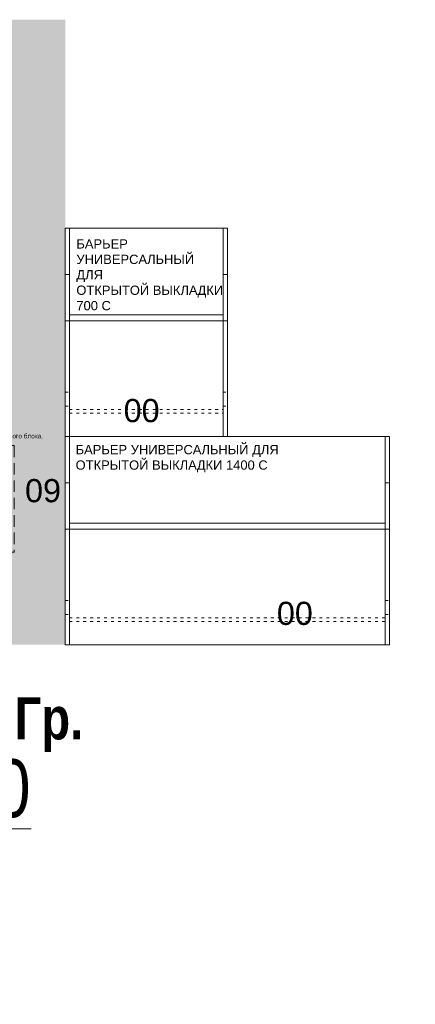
# Model space of a CAD drawing. Header units: millimetres. Extents: x -692150 to 2662533, y -92609 to 65084.
# Tile 654 of 656: x -31498 to -29790, y 49450 to 53703. Entities that reach past the tile are written whole.
import ezdxf
from ezdxf import colors
from ezdxf.entities.mleader import LeaderData, LeaderLine
from ezdxf.math import Vec2, Vec3

# ---------------------------------------------------------------- set-up
doc = ezdxf.new("R2010")
doc.units = ezdxf.units.MM
doc.linetypes.add('( Hidden )', pattern=[0.375, 0.25, -0.125])
doc.linetypes.add('ACAD_ISO03W100', pattern=[30, 12, -18])
doc.layers.get('Defpoints').update_dxf_attribs({"color": 30})
doc.layers.add('00_АР_Номер мебели', color=1, linetype='Continuous', lineweight=13, plot=False)
doc.layers.add('11_АР_Номер мебели', color=1, linetype='Continuous', lineweight=13, plot=False)
for name, color, linetype, lineweight in [('06_АР_Мебель', 4, 'Continuous', 9), ('17_АР_Текст', 235, 'Continuous', 0), ('21_АР_Штриховка', 47, 'Continuous', 5)]:
    doc.layers.add(name, color=color, linetype=linetype, lineweight=lineweight)
doc.layers.add('09_АР_Мебель', color=7, linetype='Continuous', lineweight=9, true_color=0x000000)
doc.layers.add('1. ПОДЛОЖКА', color=7, linetype='Continuous', lineweight=0, true_color=0x9b9292)
doc.styles.add('_ТЕКСТОВЫЙ', font='arial.ttf', dxfattribs={"width": 0.8})
doc.styles.get("Standard").update_dxf_attribs({"font": 'arial.ttf'})

# ---------------------------------------------------------------- blocks, each defined once
blk = doc.blocks.new('_Dot')
at = {"color": 0, "linetype": 'ByBlock', "lineweight": -2}
blk.add_line((-0.5, 0), (-1, 0), dxfattribs=at)
at = {"color": 0, "linetype": 'ByBlock', "const_width": 0.5}
blk.add_lwpolyline([(-0.25, 0, 1), (0.25, 0, 1)], format="xyb", close=True, dxfattribs=at)
blk = doc.blocks.new('Подставка для системного блока')
at = {"layer": '06_АР_Мебель', "color": 4, "linetype": '( Hidden )', "ltscale": 200}
blk.add_lwpolyline([(260, 460), (260, 0), (0, 0), (0, 460)], close=True, dxfattribs=at)
at = {"flags": 1}
for tag, p in [('КОД_ОБОРУДОВАНИЯ', (-424, 397.7)), ('ДОП_ИНФОРМАЦИЯ', (-424, 345.5)), ('ДОГОВОР', (-421.6, 290.1))]:
    blk.add_attdef(tag, p, '', height=25, dxfattribs=at)
at = {"layer": '00_АР_Номер мебели'}
blk.add_attdef('Номер', (306.3, 215.7), '', height=100, dxfattribs=at)
at = {"layer": '06_АР_Мебель', "insert": (-55, 511.6), "char_height": 20, "width": 456.127, "attachment_point": 1}
blk.add_mtext('Подставка для системного блока. ', dxfattribs=at)
blk = doc.blocks.new('*U1378')
blk.add_blockref('Подставка для системного блока', (920, 400)).add_auto_attribs({'Номер': '09'})
blk = doc.blocks.new('Барьер универсальный для открытой выкладки 1400 С')
at = {"layer": '09_АР_Мебель', "linetype": 'Continuous'}
for p, q in [((0, 0), (0, -900)), ((1400, 0), (0, 0)), ((18, 0), (18, -900)), ((1382, -900), (1382, 0)), ((1400, -900), (1400, 0)), ((18, -375), (1382, -375)), ((18, -400), (1382, -400)), ((0, -900), (1400, -900))]:
    blk.add_line(p, q, dxfattribs=at)
at = {"layer": '09_АР_Мебель', "linetype": 'ACAD_ISO03W100'}
for p, q in [((0, -709.3), (18, -709.3)), ((1382, -709.3), (1400, -709.3)), ((0, -769.3), (18, -769.3)), ((18, -784), (1382, -784)), ((18, -800), (1382, -800)), ((1382, -769.3), (1400, -769.3))]:
    blk.add_line(p, q, dxfattribs=at)
at = {"layer": '09_АР_Мебель', "linetype": 'Continuous'}
blk.add_lwpolyline([(18, -400), (0, -400), (0, -200), (18, -200)], dxfattribs=at)
at = {"layer": '09_АР_Мебель'}
blk.add_lwpolyline([(1382, -400), (1400, -400), (1400, -200), (1382, -200), (1382, -400)], dxfattribs=at)
at = {"flags": 1}
for tag, p in [('КОД_ОБОРУДОВАНИЯ', (7.7, 111.4)), ('ДОП_ИНФОРМАЦИЯ', (7.7, 59.2)), ('ДОГОВОР', (12.8, 9.2))]:
    blk.add_attdef(tag, p, '', height=25, dxfattribs=at)
at = {"layer": '09_АР_Мебель', "insert": (44.7, -37), "char_height": 40, "attachment_point": 1}
blk.add_mtext_dynamic_manual_height_columns('{\\C7;БАРЬЕР УНИВЕРСАЛЬНЫЙ ДЛЯ\\PОТКРЫТОЙ ВЫКЛАДКИ 1400 C}', width=1463.237, gutter_width=12.5, heights=[0], dxfattribs=at)
at = {"layer": '11_АР_Номер мебели', "flags": 4}
blk.add_attdef('Номер', (913.8, -814.2), '', height=100, dxfattribs=at)
blk = doc.blocks.new('*U255')
at = {"layer": '1. ПОДЛОЖКА'}
blk.add_lwpolyline([(-62970.3, 53466.7), (-64370.3, 53466.7), (-64370.3, 52566.7), (-62970.3, 52566.7)], close=True, dxfattribs=at)
ref = blk.add_blockref('Барьер универсальный для открытой выкладки 1400 С', (-64370.3, 53466.7))
ref.add_attrib('Номер', '00', (-63456.5, 52652.5), dxfattribs={"layer": '11_АР_Номер мебели', "height": 100})
blk = doc.blocks.new('Барьер универсальный для открытой выкладки 700 С')
at = {"layer": '09_АР_Мебель', "linetype": 'Continuous'}
for p, q in [((0, 0), (0, -900)), ((700, 0), (0, 0)), ((18, 0), (18, -900)), ((682, -900), (682, 0)), ((700, -900), (700, 0)), ((18, -375), (682, -375)), ((18, -400), (682, -400)), ((0, -900), (700, -900))]:
    blk.add_line(p, q, dxfattribs=at)
at = {"layer": '09_АР_Мебель', "linetype": 'ACAD_ISO03W100'}
for p, q in [((0, -709.3), (18, -709.3)), ((682, -709.3), (700, -709.3)), ((0, -769.3), (18, -769.3)), ((18, -784), (682, -784)), ((18, -800), (682, -800)), ((682, -769.3), (700, -769.3))]:
    blk.add_line(p, q, dxfattribs=at)
at = {"layer": '09_АР_Мебель'}
for points in [[(2, -400), (18, -400), (18, -200), (0, -200), (0, -400)], [(698, -400), (682, -400), (682, -200), (700, -200), (700, -400)]]:
    blk.add_lwpolyline(points, dxfattribs=at)
at = {"flags": 1}
for tag, p in [('КОД_ОБОРУДОВАНИЯ', (7.7, 111.4)), ('ДОП_ИНФОРМАЦИЯ', (7.7, 59.2)), ('ДОГОВОР', (12.8, 9.2))]:
    blk.add_attdef(tag, p, '', height=25, dxfattribs=at)
at = {"layer": '09_АР_Мебель', "insert": (47.9, -355.7), "char_height": 40, "attachment_point": 7}
blk.add_mtext_dynamic_manual_height_columns('{\\C7;БАРЬЕР УНИВЕРСАЛЬНЫЙ ДЛЯ\\PОТКРЫТОЙ ВЫКЛАДКИ 700 C}', width=634.133, gutter_width=12.5, heights=[0], dxfattribs=at)
at = {"layer": '11_АР_Номер мебели', "flags": 4}
blk.add_attdef('Номер', (252.1, -838.3), '', height=100, dxfattribs=at)
blk = doc.blocks.new('*U256')
at = {"layer": '1. ПОДЛОЖКА'}
blk.add_lwpolyline([(-63670.3, 53466.7), (-64370.3, 53466.7), (-64370.3, 52566.7), (-63670.3, 52566.7)], close=True, dxfattribs=at)
ref = blk.add_blockref('Барьер универсальный для открытой выкладки 700 С', (-64370.3, 53466.7))
ref.add_attrib('Номер', '00', (-64118.2, 52628.4), dxfattribs={"layer": '11_АР_Номер мебели', "height": 100})

msp = doc.modelspace()

# ---------------------------------------------------------------- hatches: boundary and pattern name
at = {"layer": '21_АР_Штриховка', "lineweight": 0}
h = msp.add_hatch(color=32, dxfattribs=at)
h.dxf.hatch_style = 1
h.paths.add_polyline_path([(-31301.2, 53702.7), (-33901.2, 53702.7), (-33901.2, 51002.7), (-31301.2, 51002.7)])

# ---------------------------------------------------------------- block references
for name, p in [('*U1378', (-32701.2, 51002.7)), ('*U256', (33069.1, -664.1)), ('*U255', (33069.1, -1564.1))]:
    msp.add_blockref(name, p)

# ---------------------------------------------------------------- texts
at = {"layer": 'Defpoints', "lineweight": 35, "insert": (-31519.8, 50775.9), "char_height": 230, "attachment_point": 1, "style": '_ТЕКСТОВЫЙ'}
msp.add_mtext_dynamic_manual_height_columns('{\\fArial|b1|i0|c204|p34;\\H0.79167x;\\C2;Гр.}', width=968.994, gutter_width=12.5, heights=[0], dxfattribs=at)

# ---------------------------------------------------------------- leaders
at = {"layer": '17_АР_Текст', "lineweight": 18}
ml = msp.add_multileader_mtext('Standard', dxfattribs=at)
ml.set_content('Добор мебельный 200/400/600Хh1200 мм', color=256, style='_ТЕКСТОВЫЙ')
ml.set_leader_properties(lineweight=0)
ml.set_arrow_properties(name='DOT')
ml.build(insert=Vec2(0, 0))
ml.multileader.update_dxf_attribs({"text_left_attachment_type": 6, "text_right_attachment_type": 6, "dogleg_length": 0.36, "arrow_head_size": 50, "scale": 100})
ctx = ml.context
ctx.base_point, ctx.scale, ctx.char_height, ctx.arrow_head_size, ctx.landing_gap_size, ctx.plane_origin = Vec3(-41910.8, 52246.4), 100, 250, 50, 100, Vec3(-37786.3, 56915)
ctx.left_attachment, ctx.right_attachment, ctx.attachment_type = 6, 6, 2
notes = []
notes.append((ctx, [(0, (1, 1, 0), (-38723.2, 52246.4), (-1, 0), 36, [(0, [(-38723.2, 51202.7)], 0, [])])]))
ctx.mtext.insert, ctx.mtext.width, ctx.mtext.defined_height, ctx.mtext.flow_direction = Vec3(-41810.8, 52546.4), 3402.663, 815.5, 5
ml = msp.add_multileader_mtext('Standard', dxfattribs=at)
ml.set_content('Барьер для приёма посылок / МГН', color=256, style='_ТЕКСТОВЫЙ')
ml.set_leader_properties(lineweight=0)
ml.set_arrow_properties(name='DOT')
ml.build(insert=Vec2(0, 0))
ml.multileader.update_dxf_attribs({"text_left_attachment_type": 6, "text_right_attachment_type": 6, "dogleg_length": 0.36, "arrow_head_size": 50, "scale": 100})
ctx = ml.context
ctx.base_point, ctx.scale, ctx.char_height, ctx.arrow_head_size, ctx.landing_gap_size, ctx.plane_origin = Vec3(-36597.2, 49739.7), 100, 250, 50, 100, Vec3(-31357.2, 56317.3)
ctx.left_attachment, ctx.right_attachment, ctx.attachment_type = 6, 6, 2
notes.append((ctx, [(1, (1, 1, 0), (-36633.2, 49739.7), (1, 0), 36, [(0, [(-36633.2, 51502.7)], 0, [])])]))
ctx.mtext.insert, ctx.mtext.width, ctx.mtext.defined_height, ctx.mtext.flow_direction = Vec3(-36497.2, 50039.7), 3574.863, 815.5, 5
ml = msp.add_multileader_mtext('Standard', dxfattribs=at)
ml.set_content('Барьер 1200', color=256, style='_ТЕКСТОВЫЙ')
ml.set_leader_properties(lineweight=0)
ml.set_arrow_properties(name='DOT')
ml.build(insert=Vec2(0, 0))
ml.multileader.update_dxf_attribs({"text_left_attachment_type": 6, "text_right_attachment_type": 6, "dogleg_length": 0.36, "arrow_head_size": 50, "scale": 100})
ctx = ml.context
ctx.base_point, ctx.scale, ctx.char_height, ctx.arrow_head_size, ctx.landing_gap_size, ctx.plane_origin = Vec3(-39505.4, 50478.6), 100, 250, 50, 100, Vec3(-33952.6, 55904)
ctx.left_attachment, ctx.right_attachment, ctx.attachment_type = 6, 6, 2
notes.append((ctx, [(0, (1, 1, 0), (-38023.1, 50478.6), (-1, 0), 365.8, [(0, [(-38023.1, 51402.7)], 0, [])])]))
ctx.mtext.insert, ctx.mtext.width, ctx.mtext.defined_height, ctx.mtext.flow_direction = Vec3(-39405.4, 50778.6), 1131.975, 815.5, 5
ml = msp.add_multileader_mtext('Standard', dxfattribs=at)
ml.set_content('Барьер 1200', color=256, style='_ТЕКСТОВЫЙ')
ml.set_leader_properties(lineweight=0)
ml.set_arrow_properties(name='DOT')
ml.build(insert=Vec2(0, 0))
ml.multileader.update_dxf_attribs({"text_left_attachment_type": 6, "text_right_attachment_type": 6, "dogleg_length": 0.36, "arrow_head_size": 50, "scale": 100})
ctx = ml.context
ctx.base_point, ctx.scale, ctx.char_height, ctx.arrow_head_size, ctx.landing_gap_size, ctx.plane_origin = Vec3(-33200.5, 50208), 100, 250, 50, 100, Vec3(-27960.5, 55886.4)
ctx.left_attachment, ctx.right_attachment, ctx.attachment_type = 6, 6, 2
notes.append((ctx, [(1, (1, 1, 0), (-33236.5, 50208), (1, 0), 36, [(0, [(-33236.5, 51071.7)], 0, [])])]))
ctx.mtext.insert, ctx.mtext.width, ctx.mtext.defined_height, ctx.mtext.flow_direction = Vec3(-33100.5, 50508), 1131.975, 815.5, 5
ml = msp.add_multileader_mtext('Standard', dxfattribs=at)
ml.set_content('Откидная столешница для МГН', color=256, style='_ТЕКСТОВЫЙ')
ml.set_leader_properties(lineweight=0)
ml.set_arrow_properties(name='DOT')
ml.build(insert=Vec2(0, 0))
ml.multileader.update_dxf_attribs({"text_left_attachment_type": 6, "text_right_attachment_type": 6, "dogleg_length": 0.36, "arrow_head_size": 50, "scale": 100})
ctx = ml.context
ctx.base_point, ctx.scale, ctx.char_height, ctx.arrow_head_size, ctx.landing_gap_size, ctx.plane_origin = Vec3(-41128, 49476.5), 100, 250, 50, 100, Vec3(-35888, 56054.1)
ctx.left_attachment, ctx.right_attachment, ctx.attachment_type = 6, 6, 2
notes.append((ctx, [(1, (1, 1, 0), (-41164, 49476.5), (1, 0), 36, [(0, [(-41164, 50621.6)], 0, [])])]))
ctx.mtext.insert, ctx.mtext.width, ctx.mtext.defined_height, ctx.mtext.flow_direction = Vec3(-41028, 49777.8), 3075.865, 815.5, 5
for ctx, leaders in notes:
    for number, flags, end, landing, length, lines in leaders:
        leader = LeaderData()
        leader.index, (leader.has_last_leader_line, leader.has_dogleg_vector, leader.attachment_direction) = number, flags
        leader.last_leader_point, leader.dogleg_vector, leader.dogleg_length = Vec3(end), Vec3(landing), length
        for number, points, colour, breaks in lines:
            line = LeaderLine()
            line.index, line.vertices, line.color, line.breaks = number, Vec3.list(points), colors.encode_raw_color(colour), breaks
            leader.lines.append(line)
        ctx.leaders.append(leader)

doc.saveas('drawing.dxf')
